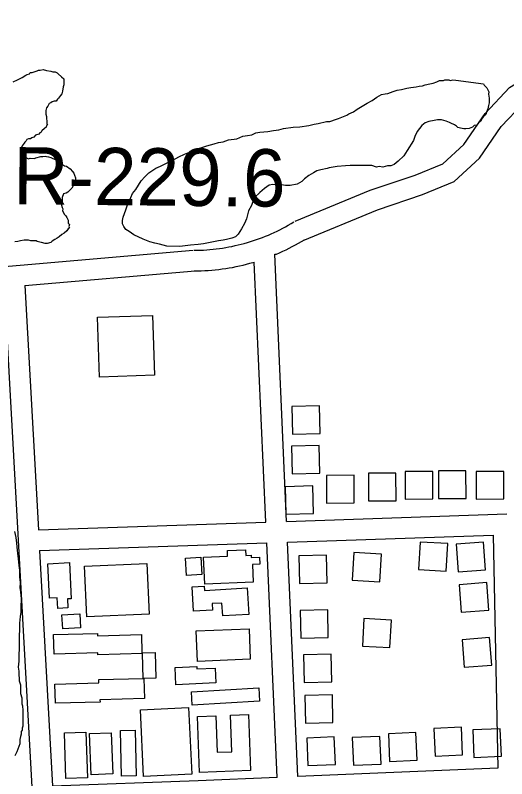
# Model space of a CAD drawing. Extents: x 3313447 to 3351316, y 703786 to 729172.
# Drawn here: x 3327294 to 3328006, y 710910 to 712016 of the extents above; entities that cross this region are included whole.
import ezdxf

# ---------------------------------------------------------------- set-up
doc = ezdxf.new("R2010")
doc.units = 0
for name, color, linetype in [('V-BLDG-OTLN', 7, 'Continuous'), ('V-RIVR-RANG-IDEN', 7, 'Continuous'), ('V-ROAD-CNTR', 7, 'Continuous'), ('V-SITE-VEGE', 7, 'Continuous')]:
    doc.layers.add(name, color=color, linetype=linetype)

msp = doc.modelspace()

# ---------------------------------------------------------------- linework, layer by layer
at = {"layer": 'V-BLDG-OTLN'}
for points in [[(3327415.6, 711491.4), (3327412.7, 711578.2), (3327492.7, 711580.8), (3327495.6, 711494.1)], [(3327694.5, 711448.9), (3327695.5, 711408.9), (3327735.4, 711409.9), (3327734.5, 711449.9)], [(3327694.2, 711391.5), (3327695.2, 711351.6), (3327735.2, 711352.5), (3327734.2, 711392.5)], [(3327858.9, 711314.7), (3327898.9, 711315), (3327898.7, 711355), (3327858.7, 711354.7)], [(3327907.2, 711315.6), (3327947.2, 711315.9), (3327946.9, 711355.9), (3327906.9, 711355.6)], [(3327961.9, 711314.8), (3328001.9, 711315.1), (3328001.7, 711355), (3327961.7, 711354.8)], [(3327745, 711309.1), (3327785, 711309.3), (3327784.7, 711349.3), (3327744.7, 711349.1)], [(3327805.7, 711312.2), (3327845.7, 711312.4), (3327845.5, 711352.4), (3327805.5, 711352.2)], [(3327685, 711332.8), (3327685.9, 711292.9), (3327725.9, 711293.8), (3327725, 711333.8)], [(3327920.5, 711250.3), (3327880.6, 711252.6), (3327878.2, 711212.7), (3327918.2, 711210.4)], [(3327975.4, 711212.6), (3327972.4, 711252.4), (3327932.5, 711249.4), (3327935.5, 711209.5)], [(3327638.7, 711194.6), (3327568.3, 711191.6), (3327566.6, 711230.8), (3327601.5, 711232.3), (3327601.1, 711240.3), (3327627.6, 711241.4), (3327628, 711233.2), (3327635.7, 711233.5), (3327635.8, 711230.4), (3327647.7, 711230.9), (3327648.2, 711220.6), (3327637.6, 711220.1)], [(3327704.6, 711232.5), (3327705.6, 711192.5), (3327745.6, 711193.4), (3327744.6, 711233.4)], [(3327824.5, 711235.1), (3327784.5, 711237.4), (3327782.2, 711197.5), (3327822.1, 711195.1)], [(3327340.7, 711221.3), (3327372.1, 711222.8), (3327374.7, 711170.4), (3327369.5, 711170.2), (3327370.1, 711157.1), (3327355.2, 711156.4), (3327354.4, 711172), (3327343.1, 711171.4)], [(3327394.3, 711217.6), (3327484.6, 711221.7), (3327487.9, 711148.2), (3327397.6, 711144.1)], [(3327540.5, 711229.3), (3327562.5, 711230.6), (3327564, 711205.6), (3327541.9, 711204.3)], [(3327567.8, 711182.6), (3327629.9, 711186.1), (3327632, 711147.9), (3327594.4, 711145.8), (3327593.3, 711164.3), (3327579, 711163.5), (3327579.6, 711153.9), (3327551.9, 711152.4), (3327549.9, 711187.6), (3327567.4, 711188.6)], [(3327980, 711154), (3327977, 711193.8), (3327937.1, 711190.8), (3327940.1, 711150.9)], [(3327361.3, 711147.1), (3327387.2, 711148.7), (3327388.5, 711128.6), (3327362.5, 711127)], [(3327706.5, 711153.4), (3327707.4, 711113.4), (3327747.4, 711114.4), (3327746.5, 711154.3)], [(3327839.1, 711139.6), (3327799.1, 711142), (3327796.8, 711102), (3327836.7, 711099.7)], [(3327634.4, 711083), (3327557.7, 711079.8), (3327555.8, 711123.8), (3327632.5, 711127.1)], [(3327480.8, 711026.1), (3327416.5, 711024.2), (3327416.6, 711020.9), (3327352, 711019.1), (3327351.2, 711047), (3327414.8, 711048.9), (3327414.7, 711053.3), (3327479, 711055.2), (3327477.9, 711091.2), (3327413.5, 711089.3), (3327413.4, 711092.3), (3327350, 711090.4), (3327349.2, 711118.6), (3327412.9, 711120.4), (3327413, 711116.7), (3327476.6, 711118.6), (3327477.4, 711092.2), (3327496.3, 711092.8), (3327497.4, 711055.3), (3327480, 711054.8)], [(3327984.3, 711074.4), (3327981.2, 711114.3), (3327941.3, 711111.2), (3327944.4, 711071.4)], [(3327711.6, 711089.2), (3327712.5, 711049.2), (3327752.5, 711050.2), (3327751.6, 711090.1)], [(3327584.4, 711048.7), (3327526.6, 711046), (3327525.4, 711071), (3327556.7, 711072.5), (3327556.8, 711068.9), (3327583.4, 711070.1)], [(3327647.7, 711022.3), (3327550.1, 711016.6), (3327549, 711035.7), (3327646.6, 711041.4)], [(3327713.3, 711030.3), (3327714.3, 710990.3), (3327754.2, 710991.3), (3327753.3, 711031.2)], [(3327479.6, 710912.9), (3327475, 711009.7), (3327545, 711013), (3327549.5, 710916.2)], [(3327560.6, 710918.9), (3327557.8, 710999.9), (3327584.3, 711000.8), (3327586.1, 710948.2), (3327607.5, 710948.9), (3327605.7, 711002), (3327631.8, 711002.9), (3327634.7, 710921.5)], [(3327447.7, 710913.4), (3327446.3, 710979.5), (3327467.7, 710980), (3327469.1, 710913.9)], [(3327902.1, 710942.6), (3327942.1, 710944.4), (3327940.3, 710984.3), (3327900.4, 710982.6)], [(3327958.4, 710940.6), (3327998.4, 710942.3), (3327996.7, 710982.3), (3327956.7, 710980.5)], [(3327367.1, 710910.1), (3327364.9, 710976.2), (3327396.1, 710977.3), (3327398.3, 710911.2)], [(3327432.9, 710976.4), (3327435.2, 710916.7), (3327403.8, 710915.5), (3327401.5, 710975.2)], [(3327717.9, 710928.8), (3327757.9, 710930.6), (3327756.1, 710970.5), (3327716.2, 710968.8)], [(3327783.9, 710929.3), (3327823.9, 710931.1), (3327822.1, 710971), (3327782.2, 710969.3)], [(3327836.2, 710935), (3327876.2, 710936.8), (3327874.4, 710976.7), (3327834.5, 710975)]]:
    msp.add_lwpolyline(points, close=True, dxfattribs=at)
at = {"layer": 'V-ROAD-CNTR'}
for points in [[(3327710.9, 711689.5), (3327818.6, 711734), (3327884, 711755.9), (3327929.9, 711774.6), (3327966.5, 711808.4), (3327998.1, 711854.6), (3328029.2, 711887.4), (3328080.7, 711919), (3328149.8, 711959.4), (3328218.2, 711996.2), (3328291.7, 712035.3), (3328340.7, 712061.7), (3328387.6, 712079.4), (3328427.6, 712090), (3328472.2, 712104)], [(3327699.5, 711717.3), (3327808.1, 711762.1), (3327873.5, 711784.1), (3327913.6, 711800.4), (3327943.7, 711828.2), (3327974.7, 711873.5), (3328010.1, 711910.9), (3328065.2, 711944.8), (3328135.2, 711985.5), (3328204.1, 712022.6), (3328275.2, 712060.6)], [(3327552.8, 711675.2), (3327557.5, 711675.3), (3327562.1, 711675.4), (3327566.7, 711675.6), (3327571.3, 711675.9), (3327575.9, 711676.3), (3327580.5, 711676.7), (3327585.1, 711677.2), (3327589.6, 711677.8), (3327594.2, 711678.5), (3327598.8, 711679.2), (3327603.3, 711680), (3327607.8, 711680.9), (3327612.3, 711681.9), (3327616.8, 711682.9), (3327621.3, 711684), (3327625.7, 711685.2), (3327630.1, 711686.4), (3327634.6, 711687.8), (3327638.9, 711689.2), (3327643.3, 711690.7), (3327647.6, 711692.2), (3327651.9, 711693.8), (3327656.2, 711695.5), (3327660.5, 711697.3), (3327664.7, 711699.1), (3327668.9, 711701), (3327673.1, 711703), (3327677.2, 711705), (3327681.3, 711707.1), (3327685.4, 711709.3), (3327689.4, 711711.5), (3327693.4, 711713.8), (3327697.4, 711716.2), (3327697.4, 711716.2)], [(3327669.7, 711669.6), (3327672.2, 711669.6), (3327676.8, 711671.7), (3327681.5, 711673.8), (3327686.1, 711675.9), (3327690.7, 711678.2), (3327695.2, 711680.5), (3327699.7, 711682.9), (3327704.2, 711685.4), (3327708.6, 711687.9), (3327712.9, 711690.5), (3327713, 711690.6)], [(3327216.9, 711646.6), (3327551.7, 711675.2)], [(3327686.9, 711282.5), (3327669.7, 711669.6)], [(3327553.2, 711645.2), (3327558.2, 711645.3), (3327563.3, 711645.4), (3327568.4, 711645.7), (3327573.4, 711646), (3327578.5, 711646.4), (3327583.6, 711646.9), (3327588.7, 711647.4), (3327593.7, 711648.1), (3327598.8, 711648.8), (3327603.8, 711649.6), (3327608.8, 711650.5), (3327613.8, 711651.5), (3327618.8, 711652.6), (3327623.8, 711653.7), (3327628.7, 711655), (3327633.7, 711656.3), (3327640.1, 711658.1)], [(3327656.9, 711281.5), (3327640.1, 711658.1)], [(3327307.5, 711624.2), (3327554.3, 711645.3)], [(3327277.6, 711621.7), (3327317.8, 710897.8)], [(3327307.5, 711624.2), (3327327.2, 711270.3)], [(3327686.8, 711282.5), (3328006, 711293.3)], [(3327327.2, 711270.3), (3327656.9, 711281.5)], [(3327688.2, 711252.5), (3327986.5, 711262.6)], [(3327986.5, 711262.6), (3327992.9, 710925.3)], [(3327328.8, 711240.4), (3327658.2, 711251.5)], [(3327673.3, 710911.6), (3327658.2, 711251.5)], [(3327703.3, 710912.9), (3327688.2, 711252.5)], [(3327328.8, 711240.4), (3327347.8, 710898.9)], [(3327992.9, 710925.3), (3327703.3, 710912.9)], [(3327673.3, 710911.6), (3327559, 710906.7), (3327347.8, 710898.9)]]:
    msp.add_lwpolyline(points, dxfattribs=at)
at = {"layer": 'V-SITE-VEGE'}
for points in [[(3327290.7, 711919.3), (3327297.1, 711921.9), (3327299.8, 711923.7), (3327303.5, 711925.4), (3327308.9, 711929), (3327310.8, 711929.8), (3327314.4, 711930.7), (3327315.3, 711932.5), (3327318.1, 711932.5), (3327322.6, 711934.2), (3327325.3, 711935.1), (3327327.2, 711936), (3327329.9, 711935.9), (3327334.4, 711936.8), (3327338.9, 711935.8), (3327345.3, 711934.8), (3327348, 711933.9), (3327351.6, 711933.8), (3327354.3, 711932), (3327356.1, 711931), (3327360.6, 711926.4), (3327364.1, 711923.7), (3327364, 711914.6), (3327363.1, 711911.9), (3327362.1, 711905.6), (3327361.1, 711902), (3327359.3, 711899.3), (3327356.5, 711895.7), (3327354.7, 711893.9), (3327352.8, 711891.2), (3327350.1, 711891.3), (3327347.4, 711890.4), (3327345.5, 711888.6), (3327342.8, 711887.7), (3327341, 711884.1), (3327339.1, 711881.4), (3327338.1, 711877.8), (3327338.1, 711872.4), (3327338.9, 711868.8), (3327338.9, 711866), (3327339.7, 711862.4), (3327339.7, 711858.8), (3327340.6, 711857), (3327338.8, 711856.1), (3327338.7, 711853.4), (3327336, 711851.6), (3327332.3, 711848), (3327331.4, 711846.2), (3327329.5, 711845.3), (3327327.7, 711843.5), (3327323.2, 711841.8), (3327320.4, 711839.1), (3327317.7, 711838.2), (3327315.8, 711836.5), (3327313.1, 711836.5), (3327310.4, 711835.6), (3327309.5, 711833.8), (3327307.6, 711832), (3327306.7, 711830.2), (3327303.9, 711826.6), (3327302.1, 711823), (3327302.9, 711819.4), (3327303.8, 711817.6), (3327305.6, 711815.8), (3327307.4, 711813), (3327308.2, 711811.2), (3327310, 711809.3), (3327312.7, 711807.5), (3327315.4, 711808.4), (3327321.8, 711808.3), (3327323.6, 711809.2), (3327330.9, 711810.9), (3327333.6, 711810.8), (3327337.2, 711811.7), (3327339, 711810.8), (3327341.8, 711810.7), (3327345.4, 711809.8), (3327347.2, 711808.8), (3327355.3, 711805.1)], [(3327481.4, 711781.7), (3327487.4, 711787.5), (3327497.3, 711794.2), (3327504.2, 711797.1), (3327512.1, 711800.9), (3327522, 711805.7), (3327530.9, 711810.5), (3327538.8, 711814.3), (3327553.6, 711820), (3327562.5, 711823.8), (3327571.4, 711826.6), (3327582.2, 711829.4), (3327588.1, 711831.3), (3327595, 711832.2), (3327602.9, 711835), (3327614.7, 711836.8), (3327623.6, 711840.6), (3327630.5, 711841.5), (3327636.4, 711842.4), (3327642.3, 711845.3), (3327648.2, 711846.2), (3327660, 711847), (3327667.9, 711848.8), (3327675.7, 711849.7), (3327682.6, 711851.6), (3327696.4, 711853.4), (3327706.2, 711854.2), (3327719, 711856), (3327726.9, 711857.9), (3327732.8, 711858.8), (3327744.6, 711861.5), (3327749.5, 711861.5), (3327759.4, 711865.3), (3327762.4, 711866.2), (3327769.3, 711869.1), (3327774.2, 711871), (3327777.2, 711872.9), (3327784.1, 711875.7), (3327789.1, 711879.6), (3327803.9, 711888.2), (3327810.8, 711892), (3327817.8, 711896.9), (3327824.7, 711900.7), (3327829.6, 711901.6), (3327833.6, 711902.5), (3327841.4, 711905.4), (3327847.4, 711907.3), (3327853.3, 711908.2), (3327861.1, 711910), (3327867.1, 711910.9), (3327874.9, 711911.8), (3327878.9, 711912.7), (3327883.8, 711913.6), (3327887.7, 711914.6), (3327894.6, 711916.4), (3327899.5, 711917.3), (3327904.5, 711919.2), (3327908.4, 711921.1), (3327914.3, 711921.1), (3327916.3, 711922), (3327922.2, 711921.9), (3327924.1, 711920.9), (3327928.1, 711921.9), (3327932, 711921.8), (3327972.2, 711916.3)], [(3327972.2, 711916.3), (3327973.1, 711914.4), (3327977, 711910.4), (3327979.9, 711904.5), (3327979.8, 711901.5), (3327980.7, 711895.6), (3327980.6, 711888.7), (3327979.6, 711884.8), (3327978.6, 711879.9), (3327976.5, 711875.1), (3327975.5, 711872.1), (3327972.5, 711869.2), (3327969.5, 711865.3), (3327968.5, 711862.4), (3327965.5, 711860.5), (3327962.5, 711856.6), (3327958.6, 711855.7), (3327956.6, 711853.7), (3327951.7, 711851.8), (3327946.7, 711850.9), (3327943.8, 711851), (3327938.9, 711852), (3327935, 711853), (3327933.1, 711855), (3327930.1, 711857), (3327925.2, 711859.1), (3327923.3, 711860.1), (3327918.4, 711862.1), (3327911.6, 711864.2), (3327905.7, 711864.2), (3327900.8, 711863.3), (3327892.9, 711861.5), (3327887.9, 711859.6), (3327883, 711855.7), (3327876, 711847), (3327873, 711840.1), (3327870.9, 711834.3), (3327861.9, 711819.7), (3327856.9, 711811.9), (3327848.9, 711804.1), (3327842.9, 711799.3), (3327838, 711797.4), (3327833.1, 711797.5), (3327826.2, 711795.6), (3327821.3, 711796.7), (3327817.4, 711795.7), (3327810.5, 711797.8), (3327779.1, 711798.2), (3327772.2, 711797.3), (3327760.4, 711796.5), (3327748.6, 711794.7), (3327745.7, 711793.8), (3327736.8, 711791.9), (3327730.9, 711790.1), (3327725.9, 711787.2), (3327719, 711783.3), (3327713.1, 711778.5), (3327709.1, 711774.6), (3327702.2, 711770.8), (3327692.3, 711769), (3327685.4, 711769.1), (3327679.6, 711770.1), (3327666.8, 711770.3), (3327661.9, 711769.4), (3327654.9, 711764.6), (3327648, 711758.8), (3327640, 711751), (3327636, 711740.3), (3327631.9, 711732.5), (3327628.8, 711720.8), (3327625.8, 711713.9), (3327621.7, 711706.1), (3327616.7, 711698.4), (3327612.8, 711694.5), (3327607.8, 711692.6), (3327599.9, 711690.7), (3327595, 711689.8), (3327588.1, 711688.9), (3327566.5, 711684.3), (3327558.6, 711683.4), (3327547.8, 711682.6), (3327532.1, 711680.9), (3327513.4, 711681.1), (3327502.6, 711684.2), (3327495.8, 711685.3), (3327488.9, 711687.3), (3327479.2, 711691.4), (3327465.5, 711697.5), (3327458.7, 711702.5), (3327453.9, 711705.5), (3327451, 711709.5), (3327449.1, 711713.4), (3327449.1, 711718.3), (3327450.2, 711723.2), (3327454.2, 711734), (3327456.3, 711740.8), (3327461.4, 711751.5), (3327463.4, 711757.4), (3327468.4, 711763.2), (3327476.4, 711775.9), (3327481.4, 711781.7)], [(3327355.3, 711805.1), (3327357.1, 711804.2), (3327360.6, 711800.5), (3327362.4, 711799.6), (3327365.1, 711797.7), (3327367.8, 711796.8), (3327373.2, 711793.1), (3327376.8, 711789.4), (3327378.6, 711786.7), (3327379.4, 711783.9), (3327381.2, 711780.3), (3327381.1, 711772.1), (3327377.4, 711768.6), (3327375.6, 711765), (3327370.1, 711759.6), (3327367.3, 711757.8), (3327363.7, 711757), (3327361.8, 711751.6), (3327361.7, 711746.1), (3327360.8, 711743.4), (3327360.7, 711740.7), (3327361.6, 711737.1), (3327362.5, 711735.2), (3327362.4, 711732.5), (3327365.1, 711727), (3327366.9, 711725.2), (3327368.6, 711722.5), (3327370.4, 711718.8), (3327370.3, 711714.3), (3327372.1, 711712.5), (3327371.2, 711709.7), (3327372.1, 711707.9), (3327370.2, 711706.1), (3327368.4, 711703.4), (3327364.7, 711699.9), (3327361.1, 711698.1), (3327357.4, 711694.5), (3327354.6, 711692.8), (3327351, 711691), (3327347.3, 711688.3), (3327345.5, 711686.5), (3327340, 711684.8), (3327337.3, 711684.8), (3327331.9, 711686.7), (3327329.2, 711686.8), (3327325.6, 711687.7), (3327323.8, 711688.7), (3327316.5, 711688.7), (3327312.9, 711689.7), (3327306.6, 711689.8), (3327301.1, 711689), (3327297.5, 711688.1), (3327293, 711687.3)], [(3327292.7, 711267.9), (3327294.6, 711259), (3327295.5, 711251.1), (3327296.3, 711240.3), (3327297.2, 711236.4), (3327298.1, 711228.5), (3327298.9, 711218.7), (3327299.8, 711211.8), (3327299.7, 711202), (3327300.6, 711194.1), (3327300.5, 711186.3), (3327301.4, 711180.4), (3327302.2, 711170.5), (3327302, 711158.8), (3327301.9, 711150.9), (3327300.9, 711145), (3327299.8, 711135.2), (3327299, 711080.3), (3327297.9, 711071.4), (3327298.8, 711065.5), (3327298.7, 711060.6), (3327299.6, 711054.7), (3327299.6, 711051.8), (3327301.5, 711045.9), (3327301.3, 711033.1), (3327303.2, 711027.2), (3327303.1, 711018.3), (3327304, 711015.4), (3327304.9, 711008.5), (3327304.6, 710985.9), (3327303.6, 710983), (3327303.5, 710980.1), (3327302.5, 710978.1), (3327302.5, 710974.2), (3327301.4, 710971.2), (3327300.4, 710966.4), (3327300.3, 710960.5), (3327296.2, 710948.7), (3327293.2, 710942.9)]]:
    msp.add_lwpolyline(points, dxfattribs=at)

# ---------------------------------------------------------------- texts
at = {"layer": 'V-RIVR-RANG-IDEN'}
msp.add_text('R-229.6', height=83, rotation=359.5169, dxfattribs=at).set_placement((3327290.3, 711741.7))

doc.saveas('drawing.dxf')
